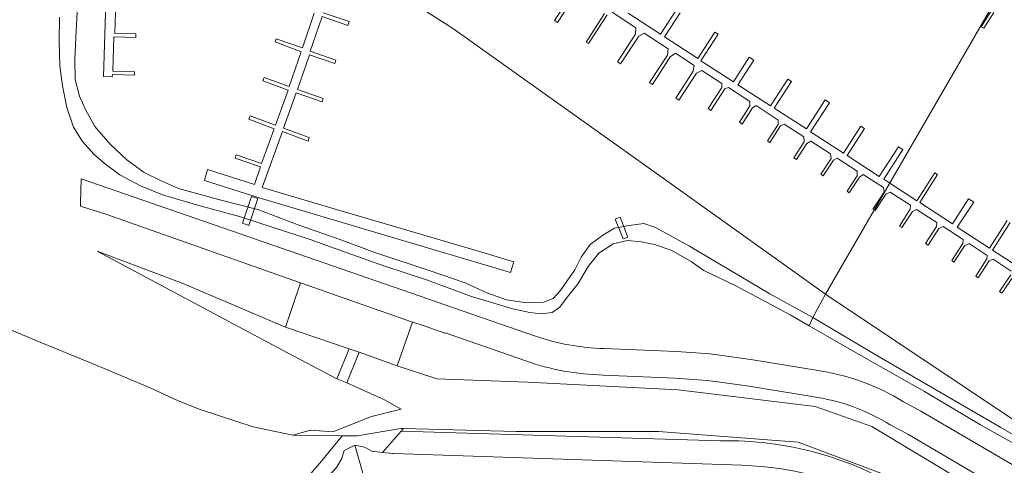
# Model space of a CAD drawing. Extents: x 184422 to 188298, y 343471 to 350189.
# Tile 454 of 513: x 187002 to 187183, y 349508 to 349590. Entities that reach past the tile are written whole.
import ezdxf

# ---------------------------------------------------------------- set-up
doc = ezdxf.new("R2010")
doc.units = 0
for name, color, linetype, lineweight in [('B-WA-GR-BEPLANTING_CULTUUR_HEESTERS-GV', 252, 'Continuous', 18), ('B-WA-GR-GROENVOORZIENING-GV', 252, 'Continuous', 18), ('B-WA-GW-TALUD_KRUIN-G', 252, 'Continuous', 18), ('B-WA-KW-KUNSTWERK-GV', 252, 'Continuous', 18), ('B-WA-KW-KUNSTWERK_STEIGER-GV', 252, 'Continuous', 18), ('B-WA-OG-TERREIN_CULTUURSCHEIDING-GV', 252, 'Continuous', 18), ('B-WA-OG-WATER-GV', 252, 'Continuous', 18), ('B-WA-OG-WATER_SLOOT-GV', 252, 'Continuous', 18), ('B-WA-VH-VERHARDING_ASFALT-GV', 252, 'Continuous', 18), ('B-WA-VH-VERHARDING_GESLOTEN-GV', 252, 'Continuous', 18), ('B-WA-VH-VERHARDING_OPEN-GV', 252, 'Continuous', 18)]:
    doc.layers.add(name, color=color, linetype=linetype, lineweight=lineweight)

msp = doc.modelspace()

# ---------------------------------------------------------------- linework, layer by layer
at = {"layer": 'B-WA-GR-BEPLANTING_CULTUUR_HEESTERS-GV', "flags": 128}
msp.add_lwpolyline([(187000.699, 349440.658), (187012.635, 349456.371), (187020.426, 349466.452), (187057.176, 349509.095), (187060.969, 349513.752), (187051.899, 349513.847), (187044.631, 349515.397), (187034.866, 349518.614), (187030.829, 349520.195), (187025.627, 349522.567), (187016.044, 349526.613), (187005.529, 349530.951), (186999.535, 349533.461)], dxfattribs=at)
msp.add_lwpolyline([(187000.699, 349440.658), (187012.635, 349456.371), (187020.426, 349466.452), (187057.176, 349509.095), (187060.969, 349513.752), (187051.899, 349513.847), (187044.631, 349515.397), (187034.866, 349518.614), (187030.829, 349520.195), (187025.627, 349522.567), (187016.044, 349526.613), (187005.529, 349530.951), (186999.535, 349533.461)], dxfattribs=at)
msp.add_lwpolyline([(187000.699, 349440.658), (187012.635, 349456.371), (187020.426, 349466.452), (187057.176, 349509.095), (187060.969, 349513.752), (187051.899, 349513.847), (187044.631, 349515.397), (187034.866, 349518.614), (187030.829, 349520.195), (187025.627, 349522.567), (187016.044, 349526.613), (187005.529, 349530.951), (186999.535, 349533.461)], dxfattribs=at)
at = {"layer": 'B-WA-GR-GROENVOORZIENING-GV', "flags": 128}
for points in [[(187188.675, 349510.068), (187178.52, 349515.757), (187168.196, 349521.928), (187157.734, 349527.817), (187146.962, 349533.994), (187143.459, 349536.018), (187138.15, 349538.872), (187133.324, 349541.418), (187127.556, 349544.159), (187125.223, 349545.824), (187121.524, 349547.915), (187118.49, 349548.947), (187116.051, 349549.483), (187113.522, 349549.737), (187110.864, 349549.109), (187108.209, 349547.407), (187106.303, 349544.954), (187104.446, 349541.784), (187102.245, 349539.026), (187101.027, 349537.41), (187099.652, 349536.477), (187097.618, 349536.201), (187095.532, 349536.435), (187092.403, 349537.115), (187084.816, 349539.426), (187076.525, 349542.494), (187068.645, 349545.043), (187061.7, 349547.49), (187055.074, 349549.891), (187045.674, 349552.975), (187042.123, 349554.145), (187034.611, 349556.164), (187027.92, 349558.095), (187023.852, 349559.777), (187020.086, 349561.812), (187017.169, 349563.959), (187015.31, 349565.604), (187013.201, 349567.943), (187011.537, 349570.57), (187010.292, 349574.231), (187009.505, 349578.189), (187009.034, 349581.863), (187008.928, 349586.407), (187008.979, 349590.852)], [(187188.675, 349510.068), (187178.52, 349515.757), (187168.196, 349521.928), (187157.734, 349527.817), (187146.962, 349533.994), (187143.459, 349536.018), (187138.15, 349538.872), (187133.324, 349541.418), (187127.556, 349544.159), (187125.223, 349545.824), (187121.524, 349547.915), (187118.49, 349548.947), (187116.051, 349549.483), (187113.522, 349549.737), (187110.864, 349549.109), (187108.209, 349547.407), (187106.303, 349544.954), (187104.446, 349541.784), (187102.245, 349539.026), (187101.027, 349537.41), (187099.652, 349536.477), (187097.618, 349536.201), (187095.532, 349536.435), (187092.403, 349537.115), (187084.816, 349539.426), (187076.525, 349542.494), (187068.645, 349545.043), (187061.7, 349547.49), (187055.074, 349549.891), (187045.674, 349552.975), (187042.123, 349554.145), (187034.611, 349556.164), (187027.92, 349558.095), (187023.852, 349559.777), (187020.086, 349561.812), (187017.169, 349563.959), (187015.31, 349565.604), (187013.201, 349567.943), (187011.537, 349570.57), (187010.292, 349574.231), (187009.505, 349578.189), (187009.034, 349581.863), (187008.928, 349586.407), (187008.979, 349590.852)], [(187188.675, 349510.068), (187178.52, 349515.757), (187168.196, 349521.928), (187157.734, 349527.817), (187146.962, 349533.994), (187143.459, 349536.018), (187138.15, 349538.872), (187133.324, 349541.418), (187127.556, 349544.159), (187125.223, 349545.824), (187121.524, 349547.915), (187118.49, 349548.947), (187116.051, 349549.483), (187113.522, 349549.737), (187110.864, 349549.109), (187108.209, 349547.407), (187106.303, 349544.954), (187104.446, 349541.784), (187102.245, 349539.026), (187101.027, 349537.41), (187099.652, 349536.477), (187097.618, 349536.201), (187095.532, 349536.435), (187092.403, 349537.115), (187084.816, 349539.426), (187076.525, 349542.494), (187068.645, 349545.043), (187061.7, 349547.49), (187055.074, 349549.891), (187045.674, 349552.975), (187042.123, 349554.145), (187034.611, 349556.164), (187027.92, 349558.095), (187023.852, 349559.777), (187020.086, 349561.812), (187017.169, 349563.959), (187015.31, 349565.604), (187013.201, 349567.943), (187011.537, 349570.57), (187010.292, 349574.231), (187009.505, 349578.189), (187009.034, 349581.863), (187008.928, 349586.407), (187008.979, 349590.852)], [(186999.535, 349533.461), (187005.529, 349530.951), (187016.044, 349526.613), (187025.627, 349522.567), (187030.829, 349520.195), (187034.866, 349518.614), (187044.631, 349515.397), (187051.899, 349513.847), (187055.148, 349514.801), (187059.283, 349514.461), (187066.363, 349517.331), (187071.848, 349518.682), (187068.64, 349520.439), (187061.881, 349523.512), (187059.989, 349524.264), (187050.024, 349529.515), (187015.898, 349547.767), (187031.55, 349541.88), (187050.546, 349533.776), (187053.341, 349541.909), (187017.697, 349554.485), (187012.804, 349556.007), (187012.853, 349556.6), (187012.97, 349561.089), (187042.209, 349550.949), (187043.438, 349550.523), (187076.925, 349538.91), (187078.493, 349538.35), (187096.385, 349532.165)], [(186999.535, 349533.461), (187005.529, 349530.951), (187016.044, 349526.613), (187025.627, 349522.567), (187030.829, 349520.195), (187034.866, 349518.614), (187044.631, 349515.397), (187051.899, 349513.847), (187055.148, 349514.801), (187059.283, 349514.461), (187066.363, 349517.331), (187071.848, 349518.682), (187068.64, 349520.439), (187061.881, 349523.512), (187059.989, 349524.264), (187050.024, 349529.515), (187015.898, 349547.767), (187031.55, 349541.88), (187050.546, 349533.776), (187053.341, 349541.909), (187017.697, 349554.485), (187012.804, 349556.007), (187012.853, 349556.6), (187012.97, 349561.089), (187042.209, 349550.949), (187043.438, 349550.523), (187076.925, 349538.91), (187078.493, 349538.35), (187096.385, 349532.165)], [(186999.535, 349533.461), (187005.529, 349530.951), (187016.044, 349526.613), (187025.627, 349522.567), (187030.829, 349520.195), (187034.866, 349518.614), (187044.631, 349515.397), (187051.899, 349513.847), (187055.148, 349514.801), (187059.283, 349514.461), (187066.363, 349517.331), (187071.848, 349518.682), (187068.64, 349520.439), (187061.881, 349523.512), (187059.989, 349524.264), (187050.024, 349529.515), (187015.898, 349547.767), (187031.55, 349541.88), (187050.546, 349533.776), (187053.341, 349541.909), (187017.697, 349554.485), (187012.804, 349556.007), (187012.853, 349556.6), (187012.97, 349561.089), (187042.209, 349550.949), (187043.438, 349550.523), (187076.925, 349538.91), (187078.493, 349538.35), (187096.385, 349532.165)], [(187094.775, 349527.537), (187079.928, 349532.689), (187079.865, 349532.621), (187075.245, 349534.307), (187074.935, 349534.374), (187073.955, 349534.694), (187071.106, 349526.66), (187078.425, 349524.27), (187095.089, 349523.638), (187122.815, 349522.223), (187148.038, 349519.13), (187158.502, 349515.439), (187184.218, 349500)], [(187094.775, 349527.537), (187079.928, 349532.689), (187079.865, 349532.621), (187075.245, 349534.307), (187074.935, 349534.374), (187073.955, 349534.694), (187071.106, 349526.66), (187078.425, 349524.27), (187095.089, 349523.638), (187122.815, 349522.223), (187148.038, 349519.13), (187158.502, 349515.439), (187184.218, 349500)], [(187094.775, 349527.537), (187079.928, 349532.689), (187079.865, 349532.621), (187075.245, 349534.307), (187074.935, 349534.374), (187073.955, 349534.694), (187071.106, 349526.66), (187078.425, 349524.27), (187095.089, 349523.638), (187122.815, 349522.223), (187148.038, 349519.13), (187158.502, 349515.439), (187184.218, 349500)], [(187184.218, 349500), (187158.502, 349515.439), (187148.038, 349519.13), (187122.815, 349522.223), (187095.089, 349523.638), (187078.425, 349524.27), (187071.106, 349526.66), (187064.107, 349529.151), (187061.881, 349523.512), (187068.64, 349520.439), (187071.848, 349518.682), (187066.363, 349517.331), (187059.283, 349514.461), (187055.148, 349514.801), (187051.899, 349513.847)], [(187184.218, 349500), (187158.502, 349515.439), (187148.038, 349519.13), (187122.815, 349522.223), (187095.089, 349523.638), (187078.425, 349524.27), (187071.106, 349526.66), (187064.107, 349529.151), (187061.881, 349523.512), (187068.64, 349520.439), (187071.848, 349518.682), (187066.363, 349517.331), (187059.283, 349514.461), (187055.148, 349514.801), (187051.899, 349513.847)], [(187184.218, 349500), (187158.502, 349515.439), (187148.038, 349519.13), (187122.815, 349522.223), (187095.089, 349523.638), (187078.425, 349524.27), (187071.106, 349526.66), (187064.107, 349529.151), (187061.881, 349523.512), (187068.64, 349520.439), (187071.848, 349518.682), (187066.363, 349517.331), (187059.283, 349514.461), (187055.148, 349514.801), (187051.899, 349513.847)], [(187109.225, 349529.826), (187122.505, 349529.287), (187128.706, 349528.817), (187134.869, 349527.984), (187136.587, 349527.749), (187148.237, 349525.821)], [(187109.225, 349529.826), (187122.505, 349529.287), (187128.706, 349528.817), (187134.869, 349527.984), (187136.587, 349527.749), (187148.237, 349525.821)], [(187109.225, 349529.826), (187122.505, 349529.287), (187128.706, 349528.817), (187134.869, 349527.984), (187136.587, 349527.749), (187148.237, 349525.821)], [(187134.136, 349523.139), (187128.233, 349523.94), (187122.293, 349524.392), (187109.064, 349524.928)], [(187134.136, 349523.139), (187128.233, 349523.94), (187122.293, 349524.392), (187109.064, 349524.928)], [(187134.136, 349523.139), (187128.233, 349523.94), (187122.293, 349524.392), (187109.064, 349524.928)], [(187147.495, 349520.977), (187135.855, 349522.904), (187134.136, 349523.139)], [(187147.495, 349520.977), (187135.855, 349522.904), (187134.136, 349523.139)], [(187147.495, 349520.977), (187135.855, 349522.904), (187134.136, 349523.139)], [(187164.327, 349520.02), (187166.063, 349519.085), (187167.509, 349518.31), (187191.243, 349504.395), (187192.653, 349503.614), (187198.824, 349500), (187213.477, 349491.418), (187214.868, 349490.603)], [(187164.327, 349520.02), (187166.063, 349519.085), (187167.509, 349518.31), (187191.243, 349504.395), (187192.653, 349503.614), (187198.824, 349500), (187213.477, 349491.418), (187214.868, 349490.603)], [(187164.327, 349520.02), (187166.063, 349519.085), (187167.509, 349518.31), (187191.243, 349504.395), (187192.653, 349503.614), (187198.824, 349500), (187213.477, 349491.418), (187214.868, 349490.603)], [(187212.98, 349486.099), (187210.907, 349487.338), (187190.235, 349499.352), (187189.065, 349500), (187188.816, 349500.138), (187165.112, 349514.035), (187163.744, 349514.769), (187161.876, 349515.775)], [(187212.98, 349486.099), (187210.907, 349487.338), (187190.235, 349499.352), (187189.065, 349500), (187188.816, 349500.138), (187165.112, 349514.035), (187163.744, 349514.769), (187161.876, 349515.775)], [(187212.98, 349486.099), (187210.907, 349487.338), (187190.235, 349499.352), (187189.065, 349500), (187188.816, 349500.138), (187165.112, 349514.035), (187163.744, 349514.769), (187161.876, 349515.775)], [(187051.899, 349513.847), (187060.969, 349513.752), (187063.765, 349513.723), (187071.76, 349515.124), (187072.253, 349515.111), (187092.937, 349514.559), (187119.206, 349514.554), (187144.899, 349512.6), (187161.127, 349506.49), (187172.034, 349500), (187215.912, 349473.892)], [(187051.899, 349513.847), (187060.969, 349513.752), (187063.765, 349513.723), (187071.76, 349515.124), (187072.253, 349515.111), (187092.937, 349514.559), (187119.206, 349514.554), (187144.899, 349512.6), (187161.127, 349506.49), (187172.034, 349500), (187215.912, 349473.892)], [(187051.899, 349513.847), (187060.969, 349513.752), (187063.765, 349513.723), (187071.76, 349515.124), (187072.253, 349515.111), (187092.937, 349514.559), (187119.206, 349514.554), (187144.899, 349512.6), (187161.127, 349506.49), (187172.034, 349500), (187215.912, 349473.892)], [(187215.912, 349473.892), (187172.034, 349500), (187161.127, 349506.49), (187144.899, 349512.6), (187119.206, 349514.554), (187092.937, 349514.559), (187072.253, 349515.111), (187071.86, 349514.622), (187130.605, 349512.83)], [(187215.912, 349473.892), (187172.034, 349500), (187161.127, 349506.49), (187144.899, 349512.6), (187119.206, 349514.554), (187092.937, 349514.559), (187072.253, 349515.111), (187071.86, 349514.622), (187130.605, 349512.83)], [(187215.912, 349473.892), (187172.034, 349500), (187161.127, 349506.49), (187144.899, 349512.6), (187119.206, 349514.554), (187092.937, 349514.559), (187072.253, 349515.111), (187071.86, 349514.622), (187130.605, 349512.83)]]:
    msp.add_lwpolyline(points, dxfattribs=at)
msp.add_lwpolyline([(187015.898, 349547.767), (187050.024, 349529.515), (187059.989, 349524.264), (187062.272, 349529.765), (187050.546, 349533.776), (187031.55, 349541.88)], close=True, dxfattribs=at)
msp.add_lwpolyline([(187015.898, 349547.767), (187050.024, 349529.515), (187059.989, 349524.264), (187062.272, 349529.765), (187050.546, 349533.776), (187031.55, 349541.88)], close=True, dxfattribs=at)
msp.add_lwpolyline([(187015.898, 349547.767), (187050.024, 349529.515), (187059.989, 349524.264), (187062.272, 349529.765), (187050.546, 349533.776), (187031.55, 349541.88)], close=True, dxfattribs=at)
at = {"layer": 'B-WA-GR-GROENVOORZIENING-GV'}
for points in [[(187096.385, 349532.165, 0.0779822), (187109.225, 349529.826)], [(187096.385, 349532.165, 0.0779822), (187109.225, 349529.826)], [(187096.385, 349532.165, 0.0779822), (187109.225, 349529.826)], [(187109.064, 349524.928, -0.0778894), (187094.775, 349527.537)], [(187109.064, 349524.928, -0.0778894), (187094.775, 349527.537)], [(187109.064, 349524.928, -0.0778894), (187094.775, 349527.537)], [(187148.237, 349525.821, -0.102995), (187164.327, 349520.02)], [(187148.237, 349525.821, -0.102995), (187164.327, 349520.02)], [(187148.237, 349525.821, -0.102995), (187164.327, 349520.02)], [(187161.876, 349515.775, 0.1043134), (187147.495, 349520.977)], [(187161.876, 349515.775, 0.1043134), (187147.495, 349520.977)], [(187161.876, 349515.775, 0.1043134), (187147.495, 349520.977)], [(187130.605, 349512.83, -0.1446658), (187164.744, 349503.471)], [(187130.605, 349512.83, -0.1446658), (187164.744, 349503.471)], [(187130.605, 349512.83, -0.1446658), (187164.744, 349503.471)]]:
    msp.add_lwpolyline(points, format="xyb", dxfattribs=at)
at = {"layer": 'B-WA-GW-TALUD_KRUIN-G', "flags": 128}
for points in [[(187015.898, 349547.767), (187050.024, 349529.515), (187059.989, 349524.264)], [(187015.898, 349547.767), (187050.024, 349529.515), (187059.989, 349524.264)], [(187015.898, 349547.767), (187050.024, 349529.515), (187059.989, 349524.264)], [(187063.765, 349513.723), (187071.76, 349515.124), (187072.253, 349515.111), (187092.937, 349514.559), (187119.206, 349514.554), (187144.899, 349512.6), (187161.127, 349506.49), (187172.034, 349500), (187215.912, 349473.892)], [(187063.765, 349513.723), (187071.76, 349515.124), (187072.253, 349515.111), (187092.937, 349514.559), (187119.206, 349514.554), (187144.899, 349512.6), (187161.127, 349506.49), (187172.034, 349500), (187215.912, 349473.892)], [(187063.765, 349513.723), (187071.76, 349515.124), (187072.253, 349515.111), (187092.937, 349514.559), (187119.206, 349514.554), (187144.899, 349512.6), (187161.127, 349506.49), (187172.034, 349500), (187215.912, 349473.892)]]:
    msp.add_lwpolyline(points, dxfattribs=at)
at = {"layer": 'B-WA-KW-KUNSTWERK-GV', "flags": 128}
for points in [[(187042.647, 349552.888), (187043.83, 349552.497), (187045.453, 349557.463), (187044.28, 349557.817)], [(187042.647, 349552.888), (187043.83, 349552.497), (187045.453, 349557.463), (187044.28, 349557.817)], [(187042.647, 349552.888), (187043.83, 349552.497), (187045.453, 349557.463), (187044.28, 349557.817)], [(187112.705, 349549.997), (187113.571, 349550.336), (187112.138, 349553.985), (187111.273, 349553.645)], [(187112.705, 349549.997), (187113.571, 349550.336), (187112.138, 349553.985), (187111.273, 349553.645)], [(187112.705, 349549.997), (187113.571, 349550.336), (187112.138, 349553.985), (187111.273, 349553.645)]]:
    msp.add_lwpolyline(points, close=True, dxfattribs=at)
at = {"layer": 'B-WA-KW-KUNSTWERK_STEIGER-GV', "flags": 128}
for points in [[(187018.146, 349614.998), (187017.091, 349579.892), (187018.677, 349579.866), (187018.69, 349580.299), (187022.745, 349580.178), (187022.763, 349580.758), (187018.801, 349580.877), (187018.992, 349587.221), (187022.988, 349587.101), (187023.008, 349587.742), (187019.137, 349587.858), (187019.313, 349593.748)], [(187018.146, 349614.998), (187017.091, 349579.892), (187018.677, 349579.866), (187018.69, 349580.299), (187022.745, 349580.178), (187022.763, 349580.758), (187018.801, 349580.877), (187018.992, 349587.221), (187022.988, 349587.101), (187023.008, 349587.742), (187019.137, 349587.858), (187019.313, 349593.748)], [(187018.146, 349614.998), (187017.091, 349579.892), (187018.677, 349579.866), (187018.69, 349580.299), (187022.745, 349580.178), (187022.763, 349580.758), (187018.801, 349580.877), (187018.992, 349587.221), (187022.988, 349587.101), (187023.008, 349587.742), (187019.137, 349587.858), (187019.313, 349593.748)], [(187103.452, 349595.39), (187100.087, 349590.208), (187100.6, 349589.875), (187103.983, 349595.083)], [(187103.452, 349595.39), (187100.087, 349590.208), (187100.6, 349589.875), (187103.983, 349595.083)], [(187103.452, 349595.39), (187100.087, 349590.208), (187100.6, 349589.875), (187103.983, 349595.083)], [(187122.466, 349592.099), (187119.611, 349587.703), (187113.646, 349591.577)], [(187122.466, 349592.099), (187119.611, 349587.703), (187113.646, 349591.577)], [(187122.466, 349592.099), (187119.611, 349587.703), (187113.646, 349591.577)], [(187180.533, 349592.088), (187178.634, 349589.061), (187179.079, 349588.781), (187180.953, 349591.707)], [(187180.533, 349592.088), (187178.634, 349589.061), (187179.079, 349588.781), (187180.953, 349591.707)], [(187180.533, 349592.088), (187178.634, 349589.061), (187179.079, 349588.781), (187180.953, 349591.707)], [(187055.837, 349591.602), (187053.674, 349585.164), (187048.872, 349586.859), (187048.665, 349586.269), (187053.426, 349584.476), (187051.218, 349578.046), (187046.606, 349579.697), (187046.398, 349579.103), (187051.066, 349577.393), (187048.707, 349570.963), (187044.038, 349572.672), (187043.8, 349572.062), (187048.493, 349570.286), (187046.153, 349563.889), (187041.499, 349565.494), (187041.293, 349564.898), (187045.953, 349563.291), (187044.849, 349560.055), (187036.182, 349562.771), (187035.635, 349560.768), (187045.694, 349557.55), (187091.996, 349543.822), (187092.59, 349545.793), (187085.671, 349547.884), (187060.573, 349555.263), (187046.266, 349559.489), (187049.986, 349569.783), (187054.717, 349568.009), (187054.926, 349568.672), (187050.184, 349570.392), (187052.534, 349576.881), (187057.291, 349575.228), (187057.484, 349575.83), (187052.771, 349577.493), (187054.962, 349583.925), (187059.629, 349582.279), (187059.852, 349582.888), (187055.115, 349584.585), (187057.328, 349590.966), (187062.027, 349589.314), (187062.29, 349590.014), (187057.524, 349591.649)], [(187055.837, 349591.602), (187053.674, 349585.164), (187048.872, 349586.859), (187048.665, 349586.269), (187053.426, 349584.476), (187051.218, 349578.046), (187046.606, 349579.697), (187046.398, 349579.103), (187051.066, 349577.393), (187048.707, 349570.963), (187044.038, 349572.672), (187043.8, 349572.062), (187048.493, 349570.286), (187046.153, 349563.889), (187041.499, 349565.494), (187041.293, 349564.898), (187045.953, 349563.291), (187044.849, 349560.055), (187036.182, 349562.771), (187035.635, 349560.768), (187045.694, 349557.55), (187091.996, 349543.822), (187092.59, 349545.793), (187085.671, 349547.884), (187060.573, 349555.263), (187046.266, 349559.489), (187049.986, 349569.783), (187054.717, 349568.009), (187054.926, 349568.672), (187050.184, 349570.392), (187052.534, 349576.881), (187057.291, 349575.228), (187057.484, 349575.83), (187052.771, 349577.493), (187054.962, 349583.925), (187059.629, 349582.279), (187059.852, 349582.888), (187055.115, 349584.585), (187057.328, 349590.966), (187062.027, 349589.314), (187062.29, 349590.014), (187057.524, 349591.649)], [(187055.837, 349591.602), (187053.674, 349585.164), (187048.872, 349586.859), (187048.665, 349586.269), (187053.426, 349584.476), (187051.218, 349578.046), (187046.606, 349579.697), (187046.398, 349579.103), (187051.066, 349577.393), (187048.707, 349570.963), (187044.038, 349572.672), (187043.8, 349572.062), (187048.493, 349570.286), (187046.153, 349563.889), (187041.499, 349565.494), (187041.293, 349564.898), (187045.953, 349563.291), (187044.849, 349560.055), (187036.182, 349562.771), (187035.635, 349560.768), (187045.694, 349557.55), (187091.996, 349543.822), (187092.59, 349545.793), (187085.671, 349547.884), (187060.573, 349555.263), (187046.266, 349559.489), (187049.986, 349569.783), (187054.717, 349568.009), (187054.926, 349568.672), (187050.184, 349570.392), (187052.534, 349576.881), (187057.291, 349575.228), (187057.484, 349575.83), (187052.771, 349577.493), (187054.962, 349583.925), (187059.629, 349582.279), (187059.852, 349582.888), (187055.115, 349584.585), (187057.328, 349590.966), (187062.027, 349589.314), (187062.29, 349590.014), (187057.524, 349591.649)], [(187109.308, 349591.518), (187105.894, 349586.261), (187106.353, 349585.963), (187109.777, 349591.236)], [(187109.308, 349591.518), (187105.894, 349586.261), (187106.353, 349585.963), (187109.777, 349591.236)], [(187109.308, 349591.518), (187105.894, 349586.261), (187106.353, 349585.963), (187109.777, 349591.236)], [(187110.718, 349591.743), (187115.068, 349588.88), (187115.006, 349587.731), (187111.675, 349582.602), (187112.246, 349582.231), (187115.573, 349587.355), (187116.593, 349587.905), (187120.994, 349585.031), (187120.859, 349583.857), (187117.573, 349578.798), (187118.096, 349578.458), (187121.387, 349583.546), (187122.353, 349584.193), (187125.758, 349581.961), (187125.606, 349580.891), (187122.384, 349575.929), (187122.966, 349575.551), (187126.187, 349580.51), (187127.186, 349581.022), (187130.877, 349578.645), (187130.865, 349577.913), (187128.339, 349574.022), (187128.869, 349573.678), (187131.433, 349577.627), (187132.088, 349577.872), (187136.002, 349575.33), (187136.058, 349574.483), (187134.108, 349571.479), (187134.595, 349571.162), (187136.526, 349574.135), (187137.196, 349574.565), (187141.267, 349571.887), (187141.226, 349571.09), (187139.253, 349568.052), (187139.707, 349567.757), (187141.681, 349570.797), (187142.343, 349571.15), (187145.975, 349568.791), (187146.056, 349567.899), (187144.129, 349564.931), (187144.591, 349564.631), (187146.497, 349567.567), (187147.254, 349568), (187150.853, 349565.663), (187150.977, 349564.818), (187149.08, 349561.897), (187149.538, 349561.599), (187151.406, 349564.476), (187152.122, 349564.895), (187155.81, 349562.5), (187155.79, 349561.637), (187153.926, 349558.768), (187154.343, 349558.497), (187156.218, 349561.384), (187156.894, 349561.885), (187160.649, 349559.445), (187160.75, 349558.614), (187158.691, 349555.503), (187159.087, 349555.229), (187161.077, 349558.217), (187161.866, 349558.609), (187165.59, 349556.208), (187165.524, 349555.48), (187163.566, 349552.346), (187164.017, 349552.086), (187165.949, 349555.058), (187166.702, 349555.422), (187170.463, 349553.03), (187170.39, 349552.281), (187168.374, 349549.141), (187168.874, 349548.839), (187170.809, 349551.913), (187171.612, 349552.284), (187175.322, 349549.874), (187175.226, 349549.158), (187173.215, 349546.022), (187173.586, 349545.72), (187175.586, 349548.783), (187176.419, 349549.166), (187179.707, 349546.966), (187179.644, 349546.314), (187177.601, 349543.145), (187178.05, 349542.855), (187180.089, 349545.944), (187180.843, 349546.272), (187184.122, 349544.072)], [(187110.718, 349591.743), (187115.068, 349588.88), (187115.006, 349587.731), (187111.675, 349582.602), (187112.246, 349582.231), (187115.573, 349587.355), (187116.593, 349587.905), (187120.994, 349585.031), (187120.859, 349583.857), (187117.573, 349578.798), (187118.096, 349578.458), (187121.387, 349583.546), (187122.353, 349584.193), (187125.758, 349581.961), (187125.606, 349580.891), (187122.384, 349575.929), (187122.966, 349575.551), (187126.187, 349580.51), (187127.186, 349581.022), (187130.877, 349578.645), (187130.865, 349577.913), (187128.339, 349574.022), (187128.869, 349573.678), (187131.433, 349577.627), (187132.088, 349577.872), (187136.002, 349575.33), (187136.058, 349574.483), (187134.108, 349571.479), (187134.595, 349571.162), (187136.526, 349574.135), (187137.196, 349574.565), (187141.267, 349571.887), (187141.226, 349571.09), (187139.253, 349568.052), (187139.707, 349567.757), (187141.681, 349570.797), (187142.343, 349571.15), (187145.975, 349568.791), (187146.056, 349567.899), (187144.129, 349564.931), (187144.591, 349564.631), (187146.497, 349567.567), (187147.254, 349568), (187150.853, 349565.663), (187150.977, 349564.818), (187149.08, 349561.897), (187149.538, 349561.599), (187151.406, 349564.476), (187152.122, 349564.895), (187155.81, 349562.5), (187155.79, 349561.637), (187153.926, 349558.768), (187154.343, 349558.497), (187156.218, 349561.384), (187156.894, 349561.885), (187160.649, 349559.445), (187160.75, 349558.614), (187158.691, 349555.503), (187159.087, 349555.229), (187161.077, 349558.217), (187161.866, 349558.609), (187165.59, 349556.208), (187165.524, 349555.48), (187163.566, 349552.346), (187164.017, 349552.086), (187165.949, 349555.058), (187166.702, 349555.422), (187170.463, 349553.03), (187170.39, 349552.281), (187168.374, 349549.141), (187168.874, 349548.839), (187170.809, 349551.913), (187171.612, 349552.284), (187175.322, 349549.874), (187175.226, 349549.158), (187173.215, 349546.022), (187173.586, 349545.72), (187175.586, 349548.783), (187176.419, 349549.166), (187179.707, 349546.966), (187179.644, 349546.314), (187177.601, 349543.145), (187178.05, 349542.855), (187180.089, 349545.944), (187180.843, 349546.272), (187184.122, 349544.072)], [(187110.718, 349591.743), (187115.068, 349588.88), (187115.006, 349587.731), (187111.675, 349582.602), (187112.246, 349582.231), (187115.573, 349587.355), (187116.593, 349587.905), (187120.994, 349585.031), (187120.859, 349583.857), (187117.573, 349578.798), (187118.096, 349578.458), (187121.387, 349583.546), (187122.353, 349584.193), (187125.758, 349581.961), (187125.606, 349580.891), (187122.384, 349575.929), (187122.966, 349575.551), (187126.187, 349580.51), (187127.186, 349581.022), (187130.877, 349578.645), (187130.865, 349577.913), (187128.339, 349574.022), (187128.869, 349573.678), (187131.433, 349577.627), (187132.088, 349577.872), (187136.002, 349575.33), (187136.058, 349574.483), (187134.108, 349571.479), (187134.595, 349571.162), (187136.526, 349574.135), (187137.196, 349574.565), (187141.267, 349571.887), (187141.226, 349571.09), (187139.253, 349568.052), (187139.707, 349567.757), (187141.681, 349570.797), (187142.343, 349571.15), (187145.975, 349568.791), (187146.056, 349567.899), (187144.129, 349564.931), (187144.591, 349564.631), (187146.497, 349567.567), (187147.254, 349568), (187150.853, 349565.663), (187150.977, 349564.818), (187149.08, 349561.897), (187149.538, 349561.599), (187151.406, 349564.476), (187152.122, 349564.895), (187155.81, 349562.5), (187155.79, 349561.637), (187153.926, 349558.768), (187154.343, 349558.497), (187156.218, 349561.384), (187156.894, 349561.885), (187160.649, 349559.445), (187160.75, 349558.614), (187158.691, 349555.503), (187159.087, 349555.229), (187161.077, 349558.217), (187161.866, 349558.609), (187165.59, 349556.208), (187165.524, 349555.48), (187163.566, 349552.346), (187164.017, 349552.086), (187165.949, 349555.058), (187166.702, 349555.422), (187170.463, 349553.03), (187170.39, 349552.281), (187168.374, 349549.141), (187168.874, 349548.839), (187170.809, 349551.913), (187171.612, 349552.284), (187175.322, 349549.874), (187175.226, 349549.158), (187173.215, 349546.022), (187173.586, 349545.72), (187175.586, 349548.783), (187176.419, 349549.166), (187179.707, 349546.966), (187179.644, 349546.314), (187177.601, 349543.145), (187178.05, 349542.855), (187180.089, 349545.944), (187180.843, 349546.272), (187184.122, 349544.072)], [(187183.423, 349553.372), (187180.159, 349548.322), (187174.193, 349552.185), (187177.255, 349556.781), (187176.297, 349557.366), (187173.332, 349552.803), (187167.302, 349556.706), (187170.548, 349561.861), (187170.058, 349562.155), (187166.77, 349557.039), (187161.431, 349560.529), (187160.677, 349561.019), (187164.197, 349566.44), (187163.391, 349566.963), (187159.859, 349561.524), (187153.946, 349565.364), (187157.165, 349570.32), (187156.468, 349570.773), (187153.248, 349565.814), (187147.225, 349569.726), (187150.705, 349575.084), (187149.913, 349575.598), (187146.444, 349570.255), (187140.531, 349574.095), (187143.72, 349579.005), (187143.043, 349579.444), (187139.827, 349574.492), (187133.808, 349578.4), (187136.739, 349582.913), (187135.927, 349583.441), (187133.009, 349578.949), (187127.041, 349582.825), (187130.206, 349587.697), (187129.614, 349588.081), (187126.467, 349583.235), (187120.335, 349587.217), (187123.197, 349591.624)], [(187183.423, 349553.372), (187180.159, 349548.322), (187174.193, 349552.185), (187177.255, 349556.781), (187176.297, 349557.366), (187173.332, 349552.803), (187167.302, 349556.706), (187170.548, 349561.861), (187170.058, 349562.155), (187166.77, 349557.039), (187161.431, 349560.529), (187160.677, 349561.019), (187164.197, 349566.44), (187163.391, 349566.963), (187159.859, 349561.524), (187153.946, 349565.364), (187157.165, 349570.32), (187156.468, 349570.773), (187153.248, 349565.814), (187147.225, 349569.726), (187150.705, 349575.084), (187149.913, 349575.598), (187146.444, 349570.255), (187140.531, 349574.095), (187143.72, 349579.005), (187143.043, 349579.444), (187139.827, 349574.492), (187133.808, 349578.4), (187136.739, 349582.913), (187135.927, 349583.441), (187133.009, 349578.949), (187127.041, 349582.825), (187130.206, 349587.697), (187129.614, 349588.081), (187126.467, 349583.235), (187120.335, 349587.217), (187123.197, 349591.624)], [(187183.423, 349553.372), (187180.159, 349548.322), (187174.193, 349552.185), (187177.255, 349556.781), (187176.297, 349557.366), (187173.332, 349552.803), (187167.302, 349556.706), (187170.548, 349561.861), (187170.058, 349562.155), (187166.77, 349557.039), (187161.431, 349560.529), (187160.677, 349561.019), (187164.197, 349566.44), (187163.391, 349566.963), (187159.859, 349561.524), (187153.946, 349565.364), (187157.165, 349570.32), (187156.468, 349570.773), (187153.248, 349565.814), (187147.225, 349569.726), (187150.705, 349575.084), (187149.913, 349575.598), (187146.444, 349570.255), (187140.531, 349574.095), (187143.72, 349579.005), (187143.043, 349579.444), (187139.827, 349574.492), (187133.808, 349578.4), (187136.739, 349582.913), (187135.927, 349583.441), (187133.009, 349578.949), (187127.041, 349582.825), (187130.206, 349587.697), (187129.614, 349588.081), (187126.467, 349583.235), (187120.335, 349587.217), (187123.197, 349591.624)], [(187186.705, 349544.052), (187180.723, 349547.92), (187183.965, 349553.016)], [(187186.705, 349544.052), (187180.723, 349547.92), (187183.965, 349553.016)], [(187186.705, 349544.052), (187180.723, 349547.92), (187183.965, 349553.016)], [(187184.047, 349543.377), (187181.979, 349540.303), (187182.44, 349540.027), (187184.535, 349543.162)], [(187184.047, 349543.377), (187181.979, 349540.303), (187182.44, 349540.027), (187184.535, 349543.162)], [(187184.047, 349543.377), (187181.979, 349540.303), (187182.44, 349540.027), (187184.535, 349543.162)]]:
    msp.add_lwpolyline(points, dxfattribs=at)
at = {"layer": 'B-WA-OG-TERREIN_CULTUURSCHEIDING-GV', "flags": 128}
for points in [[(187026.569, 349468.987), (187043.087, 349488.707), (187047.994, 349494.357), (187052.91, 349500), (187054.807, 349502.173), (187056.706, 349504.345), (187059.943, 349507.901), (187060.909, 349509.556), (187061.369, 349511.053), (187063.306, 349512.008), (187065.076, 349511.67), (187066.481, 349510.898), (187068.415, 349510.67), (187071.86, 349514.622), (187072.253, 349515.111), (187071.76, 349515.124), (187063.765, 349513.723), (187060.969, 349513.752), (187057.176, 349509.095), (187020.426, 349466.452), (187012.635, 349456.371), (187000.699, 349440.658)], [(187026.569, 349468.987), (187043.087, 349488.707), (187047.994, 349494.357), (187052.91, 349500), (187054.807, 349502.173), (187056.706, 349504.345), (187059.943, 349507.901), (187060.909, 349509.556), (187061.369, 349511.053), (187063.306, 349512.008), (187065.076, 349511.67), (187066.481, 349510.898), (187068.415, 349510.67), (187071.86, 349514.622), (187072.253, 349515.111), (187071.76, 349515.124), (187063.765, 349513.723), (187060.969, 349513.752), (187057.176, 349509.095), (187020.426, 349466.452), (187012.635, 349456.371), (187000.699, 349440.658)], [(187026.569, 349468.987), (187043.087, 349488.707), (187047.994, 349494.357), (187052.91, 349500), (187054.807, 349502.173), (187056.706, 349504.345), (187059.943, 349507.901), (187060.909, 349509.556), (187061.369, 349511.053), (187063.306, 349512.008), (187065.076, 349511.67), (187066.481, 349510.898), (187068.415, 349510.67), (187071.86, 349514.622), (187072.253, 349515.111), (187071.76, 349515.124), (187063.765, 349513.723), (187060.969, 349513.752), (187057.176, 349509.095), (187020.426, 349466.452), (187012.635, 349456.371), (187000.699, 349440.658)], [(187130.605, 349512.83), (187071.86, 349514.622), (187068.415, 349510.67), (187070.277, 349510.523), (187070.452, 349510.509), (187134.53, 349508.318)], [(187130.605, 349512.83), (187071.86, 349514.622), (187068.415, 349510.67), (187070.277, 349510.523), (187070.452, 349510.509), (187134.53, 349508.318)], [(187130.605, 349512.83), (187071.86, 349514.622), (187068.415, 349510.67), (187070.277, 349510.523), (187070.452, 349510.509), (187134.53, 349508.318)]]:
    msp.add_lwpolyline(points, dxfattribs=at)
at = {"layer": 'B-WA-OG-TERREIN_CULTUURSCHEIDING-GV'}
for points in [[(187164.744, 349503.471, 0.1446658), (187130.605, 349512.83)], [(187164.744, 349503.471, 0.1446658), (187130.605, 349512.83)], [(187164.744, 349503.471, 0.1446658), (187130.605, 349512.83)], [(187134.53, 349508.318, -0.1365084), (187162.232, 349500)], [(187134.53, 349508.318, -0.1365084), (187162.232, 349500)], [(187134.53, 349508.318, -0.1365084), (187162.232, 349500)]]:
    msp.add_lwpolyline(points, format="xyb", dxfattribs=at)
at = {"layer": 'B-WA-OG-WATER-GV', "flags": 128}
for points in [[(187058.587, 349603.275), (187081.273, 349588.789), (187117.339, 349563.134), (187149.929, 349539.839), (187215.283, 349652.831)], [(187058.587, 349603.275), (187081.273, 349588.789), (187117.339, 349563.134), (187149.929, 349539.839), (187215.283, 349652.831)], [(187058.587, 349603.275), (187081.273, 349588.789), (187117.339, 349563.134), (187149.929, 349539.839), (187215.283, 349652.831)], [(187215.283, 349652.831), (187149.929, 349539.839), (187214.492, 349496.669), (187215.98, 349494.905), (187219.64, 349493.715), (187222.554, 349495.588), (187224.347, 349498.296), (187228.182, 349505.137), (187234.036, 349514.563), (187240.258, 349525.871), (187246.24, 349536.612), (187252.042, 349547.046), (187258.492, 349558.684), (187264.617, 349569.389), (187269.441, 349579.193), (187269.961, 349582.484), (187271.178, 349584.435), (187271.786, 349585.364), (187276.692, 349591.679)], [(187215.283, 349652.831), (187149.929, 349539.839), (187214.492, 349496.669), (187215.98, 349494.905), (187219.64, 349493.715), (187222.554, 349495.588), (187224.347, 349498.296), (187228.182, 349505.137), (187234.036, 349514.563), (187240.258, 349525.871), (187246.24, 349536.612), (187252.042, 349547.046), (187258.492, 349558.684), (187264.617, 349569.389), (187269.441, 349579.193), (187269.961, 349582.484), (187271.178, 349584.435), (187271.786, 349585.364), (187276.692, 349591.679)], [(187215.283, 349652.831), (187149.929, 349539.839), (187214.492, 349496.669), (187215.98, 349494.905), (187219.64, 349493.715), (187222.554, 349495.588), (187224.347, 349498.296), (187228.182, 349505.137), (187234.036, 349514.563), (187240.258, 349525.871), (187246.24, 349536.612), (187252.042, 349547.046), (187258.492, 349558.684), (187264.617, 349569.389), (187269.441, 349579.193), (187269.961, 349582.484), (187271.178, 349584.435), (187271.786, 349585.364), (187276.692, 349591.679)], [(187012.373, 349595.219), (187012.019, 349588.321), (187011.776, 349583.127), (187011.829, 349579.362), (187012.627, 349576.315), (187013.755, 349573.864), (187015.447, 349570.727), (187018.294, 349567.431), (187021.383, 349564.543), (187024.568, 349562.23), (187027.549, 349560.74), (187030.893, 349559.302), (187038.24, 349557.235), (187045.499, 349555.395), (187053.185, 349552.457), (187060.437, 349549.938), (187067.019, 349547.474), (187077.213, 349544.113), (187083.627, 349541.948), (187087.649, 349540.1), (187091.247, 349538.783), (187095.003, 349538.251), (187098.023, 349538.362), (187099.85, 349539.042), (187101.092, 349540.443), (187103.789, 349544.335), (187104.993, 349546.673), (187106.625, 349548.947), (187108.951, 349550.683), (187111.126, 349551.986), (187113.821, 349552.485), (187116.536, 349552.874), (187118.671, 349552.102), (187124.931, 349548.672), (187139.743, 349539.889), (187147.629, 349535.532), (187149.929, 349539.839), (187117.339, 349563.134), (187081.273, 349588.789), (187058.587, 349603.275)], [(187012.373, 349595.219), (187012.019, 349588.321), (187011.776, 349583.127), (187011.829, 349579.362), (187012.627, 349576.315), (187013.755, 349573.864), (187015.447, 349570.727), (187018.294, 349567.431), (187021.383, 349564.543), (187024.568, 349562.23), (187027.549, 349560.74), (187030.893, 349559.302), (187038.24, 349557.235), (187045.499, 349555.395), (187053.185, 349552.457), (187060.437, 349549.938), (187067.019, 349547.474), (187077.213, 349544.113), (187083.627, 349541.948), (187087.649, 349540.1), (187091.247, 349538.783), (187095.003, 349538.251), (187098.023, 349538.362), (187099.85, 349539.042), (187101.092, 349540.443), (187103.789, 349544.335), (187104.993, 349546.673), (187106.625, 349548.947), (187108.951, 349550.683), (187111.126, 349551.986), (187113.821, 349552.485), (187116.536, 349552.874), (187118.671, 349552.102), (187124.931, 349548.672), (187139.743, 349539.889), (187147.629, 349535.532), (187149.929, 349539.839), (187117.339, 349563.134), (187081.273, 349588.789), (187058.587, 349603.275)], [(187012.373, 349595.219), (187012.019, 349588.321), (187011.776, 349583.127), (187011.829, 349579.362), (187012.627, 349576.315), (187013.755, 349573.864), (187015.447, 349570.727), (187018.294, 349567.431), (187021.383, 349564.543), (187024.568, 349562.23), (187027.549, 349560.74), (187030.893, 349559.302), (187038.24, 349557.235), (187045.499, 349555.395), (187053.185, 349552.457), (187060.437, 349549.938), (187067.019, 349547.474), (187077.213, 349544.113), (187083.627, 349541.948), (187087.649, 349540.1), (187091.247, 349538.783), (187095.003, 349538.251), (187098.023, 349538.362), (187099.85, 349539.042), (187101.092, 349540.443), (187103.789, 349544.335), (187104.993, 349546.673), (187106.625, 349548.947), (187108.951, 349550.683), (187111.126, 349551.986), (187113.821, 349552.485), (187116.536, 349552.874), (187118.671, 349552.102), (187124.931, 349548.672), (187139.743, 349539.889), (187147.629, 349535.532), (187149.929, 349539.839), (187117.339, 349563.134), (187081.273, 349588.789), (187058.587, 349603.275)]]:
    msp.add_lwpolyline(points, dxfattribs=at)
msp.add_lwpolyline([(187215.98, 349494.905), (187214.492, 349496.669), (187149.929, 349539.839), (187147.629, 349535.532), (187159.829, 349528.303), (187171.988, 349521.251), (187182.249, 349515.287), (187192.672, 349509.276), (187199.834, 349505.104), (187201.659, 349502.421), (187207.291, 349498.786), (187212.372, 349495.976)], close=True, dxfattribs=at)
msp.add_lwpolyline([(187215.98, 349494.905), (187214.492, 349496.669), (187149.929, 349539.839), (187147.629, 349535.532), (187159.829, 349528.303), (187171.988, 349521.251), (187182.249, 349515.287), (187192.672, 349509.276), (187199.834, 349505.104), (187201.659, 349502.421), (187207.291, 349498.786), (187212.372, 349495.976)], close=True, dxfattribs=at)
msp.add_lwpolyline([(187215.98, 349494.905), (187214.492, 349496.669), (187149.929, 349539.839), (187147.629, 349535.532), (187159.829, 349528.303), (187171.988, 349521.251), (187182.249, 349515.287), (187192.672, 349509.276), (187199.834, 349505.104), (187201.659, 349502.421), (187207.291, 349498.786), (187212.372, 349495.976)], close=True, dxfattribs=at)
at = {"layer": 'B-WA-OG-WATER_SLOOT-GV', "flags": 128}
msp.add_lwpolyline([(187008.979, 349590.852), (187008.928, 349586.407), (187009.034, 349581.863), (187009.505, 349578.189), (187010.292, 349574.231), (187011.537, 349570.57), (187013.201, 349567.943), (187015.31, 349565.604), (187017.169, 349563.959), (187020.086, 349561.812), (187023.852, 349559.777), (187027.92, 349558.095), (187034.611, 349556.164), (187042.123, 349554.145), (187045.674, 349552.975), (187055.074, 349549.891), (187061.7, 349547.49), (187068.645, 349545.043), (187076.525, 349542.494), (187084.816, 349539.426), (187092.403, 349537.115), (187095.532, 349536.435), (187097.618, 349536.201), (187099.652, 349536.477), (187101.027, 349537.41), (187102.245, 349539.026), (187104.446, 349541.784), (187106.303, 349544.954), (187108.209, 349547.407), (187110.864, 349549.109), (187113.522, 349549.737), (187116.051, 349549.483), (187118.49, 349548.947), (187121.524, 349547.915), (187125.223, 349545.824), (187127.556, 349544.159), (187133.324, 349541.418), (187138.15, 349538.872), (187143.459, 349536.018), (187146.962, 349533.994), (187147.629, 349535.532), (187139.743, 349539.889), (187124.931, 349548.672), (187118.671, 349552.102), (187116.536, 349552.874), (187113.821, 349552.485), (187111.126, 349551.986), (187108.951, 349550.683), (187106.625, 349548.947), (187104.993, 349546.673), (187103.789, 349544.335), (187101.092, 349540.443), (187099.85, 349539.042), (187098.023, 349538.362), (187095.003, 349538.251), (187091.247, 349538.783), (187087.649, 349540.1), (187083.627, 349541.948), (187077.213, 349544.113), (187067.019, 349547.474), (187060.437, 349549.938), (187053.185, 349552.457), (187045.499, 349555.395), (187038.24, 349557.235), (187030.893, 349559.302), (187027.549, 349560.74), (187024.568, 349562.23), (187021.383, 349564.543), (187018.294, 349567.431), (187015.447, 349570.727), (187013.755, 349573.864), (187012.627, 349576.315), (187011.829, 349579.362), (187011.776, 349583.127), (187012.019, 349588.321), (187012.373, 349595.219)], dxfattribs=at)
msp.add_lwpolyline([(187008.979, 349590.852), (187008.928, 349586.407), (187009.034, 349581.863), (187009.505, 349578.189), (187010.292, 349574.231), (187011.537, 349570.57), (187013.201, 349567.943), (187015.31, 349565.604), (187017.169, 349563.959), (187020.086, 349561.812), (187023.852, 349559.777), (187027.92, 349558.095), (187034.611, 349556.164), (187042.123, 349554.145), (187045.674, 349552.975), (187055.074, 349549.891), (187061.7, 349547.49), (187068.645, 349545.043), (187076.525, 349542.494), (187084.816, 349539.426), (187092.403, 349537.115), (187095.532, 349536.435), (187097.618, 349536.201), (187099.652, 349536.477), (187101.027, 349537.41), (187102.245, 349539.026), (187104.446, 349541.784), (187106.303, 349544.954), (187108.209, 349547.407), (187110.864, 349549.109), (187113.522, 349549.737), (187116.051, 349549.483), (187118.49, 349548.947), (187121.524, 349547.915), (187125.223, 349545.824), (187127.556, 349544.159), (187133.324, 349541.418), (187138.15, 349538.872), (187143.459, 349536.018), (187146.962, 349533.994), (187147.629, 349535.532), (187139.743, 349539.889), (187124.931, 349548.672), (187118.671, 349552.102), (187116.536, 349552.874), (187113.821, 349552.485), (187111.126, 349551.986), (187108.951, 349550.683), (187106.625, 349548.947), (187104.993, 349546.673), (187103.789, 349544.335), (187101.092, 349540.443), (187099.85, 349539.042), (187098.023, 349538.362), (187095.003, 349538.251), (187091.247, 349538.783), (187087.649, 349540.1), (187083.627, 349541.948), (187077.213, 349544.113), (187067.019, 349547.474), (187060.437, 349549.938), (187053.185, 349552.457), (187045.499, 349555.395), (187038.24, 349557.235), (187030.893, 349559.302), (187027.549, 349560.74), (187024.568, 349562.23), (187021.383, 349564.543), (187018.294, 349567.431), (187015.447, 349570.727), (187013.755, 349573.864), (187012.627, 349576.315), (187011.829, 349579.362), (187011.776, 349583.127), (187012.019, 349588.321), (187012.373, 349595.219)], dxfattribs=at)
msp.add_lwpolyline([(187008.979, 349590.852), (187008.928, 349586.407), (187009.034, 349581.863), (187009.505, 349578.189), (187010.292, 349574.231), (187011.537, 349570.57), (187013.201, 349567.943), (187015.31, 349565.604), (187017.169, 349563.959), (187020.086, 349561.812), (187023.852, 349559.777), (187027.92, 349558.095), (187034.611, 349556.164), (187042.123, 349554.145), (187045.674, 349552.975), (187055.074, 349549.891), (187061.7, 349547.49), (187068.645, 349545.043), (187076.525, 349542.494), (187084.816, 349539.426), (187092.403, 349537.115), (187095.532, 349536.435), (187097.618, 349536.201), (187099.652, 349536.477), (187101.027, 349537.41), (187102.245, 349539.026), (187104.446, 349541.784), (187106.303, 349544.954), (187108.209, 349547.407), (187110.864, 349549.109), (187113.522, 349549.737), (187116.051, 349549.483), (187118.49, 349548.947), (187121.524, 349547.915), (187125.223, 349545.824), (187127.556, 349544.159), (187133.324, 349541.418), (187138.15, 349538.872), (187143.459, 349536.018), (187146.962, 349533.994), (187147.629, 349535.532), (187139.743, 349539.889), (187124.931, 349548.672), (187118.671, 349552.102), (187116.536, 349552.874), (187113.821, 349552.485), (187111.126, 349551.986), (187108.951, 349550.683), (187106.625, 349548.947), (187104.993, 349546.673), (187103.789, 349544.335), (187101.092, 349540.443), (187099.85, 349539.042), (187098.023, 349538.362), (187095.003, 349538.251), (187091.247, 349538.783), (187087.649, 349540.1), (187083.627, 349541.948), (187077.213, 349544.113), (187067.019, 349547.474), (187060.437, 349549.938), (187053.185, 349552.457), (187045.499, 349555.395), (187038.24, 349557.235), (187030.893, 349559.302), (187027.549, 349560.74), (187024.568, 349562.23), (187021.383, 349564.543), (187018.294, 349567.431), (187015.447, 349570.727), (187013.755, 349573.864), (187012.627, 349576.315), (187011.829, 349579.362), (187011.776, 349583.127), (187012.019, 349588.321), (187012.373, 349595.219)], dxfattribs=at)
msp.add_lwpolyline([(187215.98, 349494.905), (187212.372, 349495.976), (187207.291, 349498.786), (187201.659, 349502.421), (187199.834, 349505.104), (187192.672, 349509.276), (187182.249, 349515.287), (187171.988, 349521.251), (187159.829, 349528.303), (187147.629, 349535.532), (187146.962, 349533.994), (187157.734, 349527.817), (187168.196, 349521.928), (187178.52, 349515.757), (187188.675, 349510.068), (187195.551, 349505.999), (187198.239, 349504.289), (187200.164, 349502.312), (187206.789, 349497.512), (187212.811, 349494.226), (187214.743, 349493.845), (187216.45, 349493.227), (187218.537, 349491.874)], close=True, dxfattribs=at)
msp.add_lwpolyline([(187215.98, 349494.905), (187212.372, 349495.976), (187207.291, 349498.786), (187201.659, 349502.421), (187199.834, 349505.104), (187192.672, 349509.276), (187182.249, 349515.287), (187171.988, 349521.251), (187159.829, 349528.303), (187147.629, 349535.532), (187146.962, 349533.994), (187157.734, 349527.817), (187168.196, 349521.928), (187178.52, 349515.757), (187188.675, 349510.068), (187195.551, 349505.999), (187198.239, 349504.289), (187200.164, 349502.312), (187206.789, 349497.512), (187212.811, 349494.226), (187214.743, 349493.845), (187216.45, 349493.227), (187218.537, 349491.874)], close=True, dxfattribs=at)
msp.add_lwpolyline([(187215.98, 349494.905), (187212.372, 349495.976), (187207.291, 349498.786), (187201.659, 349502.421), (187199.834, 349505.104), (187192.672, 349509.276), (187182.249, 349515.287), (187171.988, 349521.251), (187159.829, 349528.303), (187147.629, 349535.532), (187146.962, 349533.994), (187157.734, 349527.817), (187168.196, 349521.928), (187178.52, 349515.757), (187188.675, 349510.068), (187195.551, 349505.999), (187198.239, 349504.289), (187200.164, 349502.312), (187206.789, 349497.512), (187212.811, 349494.226), (187214.743, 349493.845), (187216.45, 349493.227), (187218.537, 349491.874)], close=True, dxfattribs=at)
at = {"layer": 'B-WA-VH-VERHARDING_ASFALT-GV', "flags": 128}
for points in [[(187065.155, 349505.604), (187063.306, 349512.008), (187061.369, 349511.053), (187060.909, 349509.556), (187059.943, 349507.901), (187056.706, 349504.345), (187054.807, 349502.173), (187052.91, 349500), (187047.994, 349494.357), (187043.087, 349488.707), (187026.569, 349468.987)], [(187065.155, 349505.604), (187063.306, 349512.008), (187061.369, 349511.053), (187060.909, 349509.556), (187059.943, 349507.901), (187056.706, 349504.345), (187054.807, 349502.173), (187052.91, 349500), (187047.994, 349494.357), (187043.087, 349488.707), (187026.569, 349468.987)], [(187065.155, 349505.604), (187063.306, 349512.008), (187061.369, 349511.053), (187060.909, 349509.556), (187059.943, 349507.901), (187056.706, 349504.345), (187054.807, 349502.173), (187052.91, 349500), (187047.994, 349494.357), (187043.087, 349488.707), (187026.569, 349468.987)], [(187134.53, 349508.318), (187070.452, 349510.509), (187070.277, 349510.523), (187068.415, 349510.67), (187066.481, 349510.898), (187065.076, 349511.67), (187063.306, 349512.008), (187065.155, 349505.604)], [(187134.53, 349508.318), (187070.452, 349510.509), (187070.277, 349510.523), (187068.415, 349510.67), (187066.481, 349510.898), (187065.076, 349511.67), (187063.306, 349512.008), (187065.155, 349505.604)], [(187134.53, 349508.318), (187070.452, 349510.509), (187070.277, 349510.523), (187068.415, 349510.67), (187066.481, 349510.898), (187065.076, 349511.67), (187063.306, 349512.008), (187065.155, 349505.604)]]:
    msp.add_lwpolyline(points, dxfattribs=at)
at = {"layer": 'B-WA-VH-VERHARDING_ASFALT-GV'}
msp.add_lwpolyline([(187162.232, 349500, 0.1365084), (187134.53, 349508.318)], format="xyb", dxfattribs=at)
msp.add_lwpolyline([(187162.232, 349500, 0.1365084), (187134.53, 349508.318)], format="xyb", dxfattribs=at)
msp.add_lwpolyline([(187162.232, 349500, 0.1365084), (187134.53, 349508.318)], format="xyb", dxfattribs=at)
at = {"layer": 'B-WA-VH-VERHARDING_GESLOTEN-GV', "flags": 128}
for points in [[(187096.385, 349532.165), (187078.493, 349538.35), (187076.925, 349538.91), (187043.438, 349550.523), (187042.209, 349550.949), (187012.97, 349561.089), (187012.853, 349556.6), (187012.804, 349556.007), (187017.697, 349554.485), (187053.341, 349541.909), (187073.955, 349534.694), (187074.935, 349534.374), (187075.245, 349534.307), (187079.865, 349532.621), (187079.928, 349532.689), (187094.775, 349527.537)], [(187096.385, 349532.165), (187078.493, 349538.35), (187076.925, 349538.91), (187043.438, 349550.523), (187042.209, 349550.949), (187012.97, 349561.089), (187012.853, 349556.6), (187012.804, 349556.007), (187017.697, 349554.485), (187053.341, 349541.909), (187073.955, 349534.694), (187074.935, 349534.374), (187075.245, 349534.307), (187079.865, 349532.621), (187079.928, 349532.689), (187094.775, 349527.537)], [(187096.385, 349532.165), (187078.493, 349538.35), (187076.925, 349538.91), (187043.438, 349550.523), (187042.209, 349550.949), (187012.97, 349561.089), (187012.853, 349556.6), (187012.804, 349556.007), (187017.697, 349554.485), (187053.341, 349541.909), (187073.955, 349534.694), (187074.935, 349534.374), (187075.245, 349534.307), (187079.865, 349532.621), (187079.928, 349532.689), (187094.775, 349527.537)], [(187148.237, 349525.821), (187136.587, 349527.749), (187134.869, 349527.984), (187128.706, 349528.817), (187122.505, 349529.287), (187109.225, 349529.826)], [(187148.237, 349525.821), (187136.587, 349527.749), (187134.869, 349527.984), (187128.706, 349528.817), (187122.505, 349529.287), (187109.225, 349529.826)], [(187148.237, 349525.821), (187136.587, 349527.749), (187134.869, 349527.984), (187128.706, 349528.817), (187122.505, 349529.287), (187109.225, 349529.826)], [(187109.064, 349524.928), (187122.293, 349524.392), (187128.233, 349523.94), (187134.136, 349523.139), (187135.855, 349522.904), (187147.495, 349520.977)], [(187109.064, 349524.928), (187122.293, 349524.392), (187128.233, 349523.94), (187134.136, 349523.139), (187135.855, 349522.904), (187147.495, 349520.977)], [(187109.064, 349524.928), (187122.293, 349524.392), (187128.233, 349523.94), (187134.136, 349523.139), (187135.855, 349522.904), (187147.495, 349520.977)], [(187214.868, 349490.603), (187213.477, 349491.418), (187198.824, 349500), (187192.653, 349503.614), (187191.243, 349504.395), (187167.509, 349518.31), (187166.063, 349519.085), (187164.327, 349520.02)], [(187214.868, 349490.603), (187213.477, 349491.418), (187198.824, 349500), (187192.653, 349503.614), (187191.243, 349504.395), (187167.509, 349518.31), (187166.063, 349519.085), (187164.327, 349520.02)], [(187214.868, 349490.603), (187213.477, 349491.418), (187198.824, 349500), (187192.653, 349503.614), (187191.243, 349504.395), (187167.509, 349518.31), (187166.063, 349519.085), (187164.327, 349520.02)], [(187161.876, 349515.775), (187163.744, 349514.769), (187165.112, 349514.035), (187188.816, 349500.138), (187189.065, 349500), (187190.235, 349499.352), (187210.907, 349487.338), (187212.98, 349486.099)], [(187161.876, 349515.775), (187163.744, 349514.769), (187165.112, 349514.035), (187188.816, 349500.138), (187189.065, 349500), (187190.235, 349499.352), (187210.907, 349487.338), (187212.98, 349486.099)], [(187161.876, 349515.775), (187163.744, 349514.769), (187165.112, 349514.035), (187188.816, 349500.138), (187189.065, 349500), (187190.235, 349499.352), (187210.907, 349487.338), (187212.98, 349486.099)]]:
    msp.add_lwpolyline(points, dxfattribs=at)
at = {"layer": 'B-WA-VH-VERHARDING_GESLOTEN-GV'}
for points in [[(187109.225, 349529.826, -0.0779822), (187096.385, 349532.165)], [(187109.225, 349529.826, -0.0779822), (187096.385, 349532.165)], [(187109.225, 349529.826, -0.0779822), (187096.385, 349532.165)], [(187094.775, 349527.537, 0.0778894), (187109.064, 349524.928)], [(187094.775, 349527.537, 0.0778894), (187109.064, 349524.928)], [(187094.775, 349527.537, 0.0778894), (187109.064, 349524.928)], [(187164.327, 349520.02, 0.102995), (187148.237, 349525.821)], [(187164.327, 349520.02, 0.102995), (187148.237, 349525.821)], [(187164.327, 349520.02, 0.102995), (187148.237, 349525.821)], [(187147.495, 349520.977, -0.1043134), (187161.876, 349515.775)], [(187147.495, 349520.977, -0.1043134), (187161.876, 349515.775)], [(187147.495, 349520.977, -0.1043134), (187161.876, 349515.775)]]:
    msp.add_lwpolyline(points, format="xyb", dxfattribs=at)
at = {"layer": 'B-WA-VH-VERHARDING_OPEN-GV', "flags": 128}
for points in [[(187071.106, 349526.66), (187073.955, 349534.694), (187053.341, 349541.909), (187050.546, 349533.776), (187062.272, 349529.765), (187064.107, 349529.151)], [(187071.106, 349526.66), (187073.955, 349534.694), (187053.341, 349541.909), (187050.546, 349533.776), (187062.272, 349529.765), (187064.107, 349529.151)], [(187071.106, 349526.66), (187073.955, 349534.694), (187053.341, 349541.909), (187050.546, 349533.776), (187062.272, 349529.765), (187064.107, 349529.151)], [(187062.272, 349529.765), (187059.989, 349524.264), (187061.881, 349523.512), (187064.107, 349529.151)], [(187062.272, 349529.765), (187059.989, 349524.264), (187061.881, 349523.512), (187064.107, 349529.151)], [(187062.272, 349529.765), (187059.989, 349524.264), (187061.881, 349523.512), (187064.107, 349529.151)]]:
    msp.add_lwpolyline(points, close=True, dxfattribs=at)

doc.saveas('drawing.dxf')
